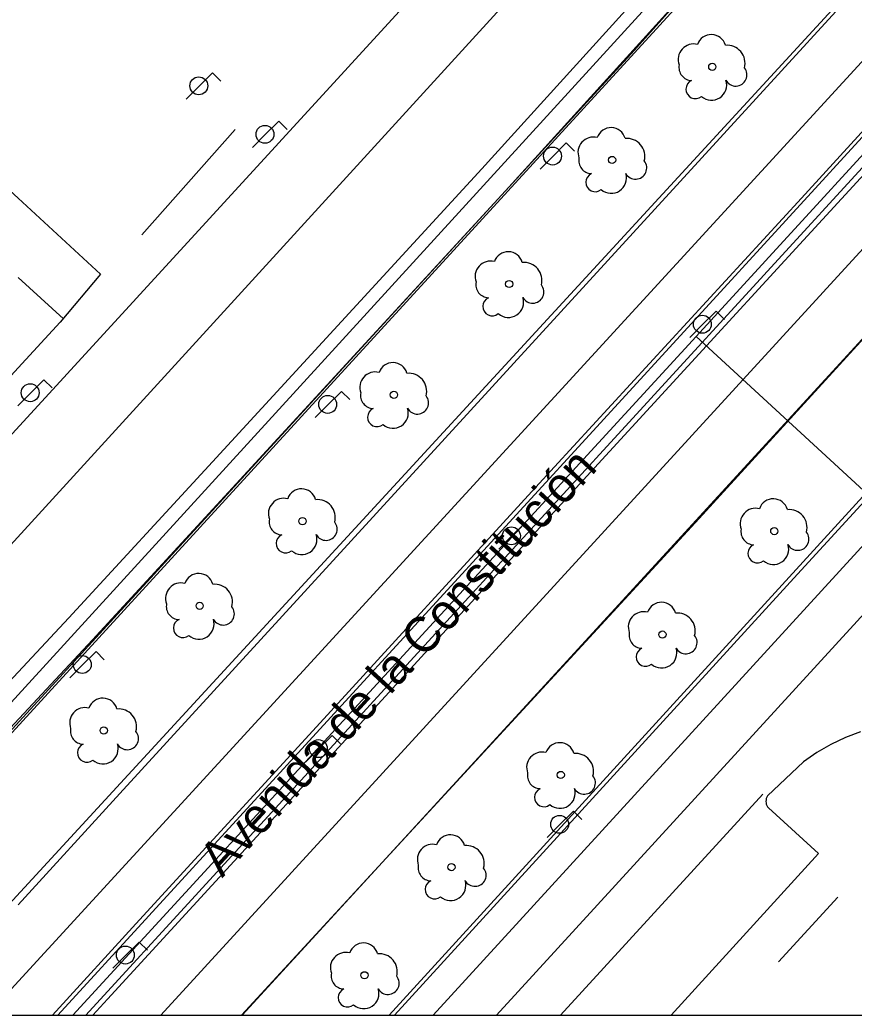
# Model space of a CAD drawing. Extents: x 282771 to 285132, y 4823109 to 4825496.
# Drawn here: x 283891.2 to 283950.5, y 4823109 to 4823179.8 of the extents above; entities that cross this region are included whole.
import ezdxf

# ---------------------------------------------------------------- set-up
doc = ezdxf.new("R2010")
doc.units = 0
for name, color, linetype in [('ACERA-BORDILLO', 7, 'Continuous'), ('ACERA-INTERIOR', 7, 'Continuous'), ('ARBOL', 7, 'Continuous'), ('BORDILLO', 7, 'Continuous'), ('CALLE-EJE', 7, 'Continuous'), ('CALLE-TEXTO', 7, 'Continuous'), ('CARRIL-BICI-AREA', 7, 'Continuous'), ('CARRIL-BICI-EJE', 7, 'Continuous'), ('Default', 7, 'Continuous'), ('EDIFICIO', 7, 'Continuous'), ('FAROLA', 7, 'Continuous'), ('MEDIANERA', 7, 'Continuous'), ('SENAL-VIARIA', 7, 'Continuous'), ('ZONA-VERDE', 7, 'Continuous')]:
    doc.layers.add(name, color=color, linetype=linetype)

msp = doc.modelspace()

# ---------------------------------------------------------------- linework, layer by layer
at = {"layer": 'ACERA-BORDILLO'}
for points in [[(283984.827, 4823248.855), (283984.358, 4823247.176), (283983.789, 4823245.753), (283983.02, 4823244.342), (283981.64, 4823242.802), (283978.955, 4823239.819), (283978.764, 4823239.702), (283978.471, 4823239.716), (283978.134, 4823239.863), (283977.753, 4823240.113), (283975.025, 4823242.49), (283884.411, 4823143.583)], [(284024.967, 4823225.896), (284025.114, 4823226.079), (284025.208, 4823226.251), (284025.275, 4823226.442), (284025.308, 4823226.645), (284025.307, 4823226.85), (284025.271, 4823227.049), (284025.205, 4823227.234), (284025.114, 4823227.399), (284024.998, 4823227.548), (284024.854, 4823227.682), (284024.685, 4823227.793), (284024.497, 4823227.876), (284024.298, 4823227.925), (284024.096, 4823227.939), (284023.901, 4823227.92), (284023.718, 4823227.873), (284020.15, 4823226.633), (284012.18, 4823222.053), (284009.06, 4823219.693), (284005.645, 4823216.782), (283939.52, 4823144.323), (283906.966, 4823109)], [(283917.841, 4823109), (283946.509, 4823140.374), (284024.998, 4823225.93)], [(283951, 4823129.163), (283949.92, 4823128.744), (283948.88, 4823128.244), (283947.88, 4823127.674), (283946.93, 4823127.024), (283944.37, 4823124.604), (283944.32, 4823124.514), (283944.29, 4823124.414), (283944.27, 4823124.314), (283944.26, 4823124.204), (283944.27, 4823124.104), (283944.29, 4823124.004), (283944.33, 4823123.904), (283944.37, 4823123.814), (283944.44, 4823123.734), (283948, 4823120.504), (283937.523, 4823109)]]:
    msp.add_lwpolyline(points, dxfattribs=at)
at = {"layer": 'ACERA-INTERIOR'}
for points in [[(283899.878, 4823164.519), (283906.515, 4823172)], [(283949.37, 4823117.394), (283945.15, 4823112.794)]]:
    msp.add_lwpolyline(points, dxfattribs=at)
at = {"layer": 'ARBOL'}
for centre in [(283940.45, 4823176.463), (283933.322, 4823169.84), (283926.001, 4823161.013), (283917.802, 4823153.127), (283911.301, 4823144.143), (283944.86, 4823143.433), (283903.988, 4823138.119), (283936.903, 4823136.072), (283897.166, 4823129.25), (283929.671, 4823126.084), (283921.895, 4823119.529), (283915.711, 4823111.834)]:
    msp.add_circle(centre, 0.255, dxfattribs=at)
for centre, radius, start, end in [((283940.38, 4823177.723), 1.038, 15.64228, 161.38435), ((283939.12, 4823176.993), 1.097, 75.4318, 200.55608), ((283941.51, 4823176.723), 1.272, 345.03273, 95.79925), ((283939.01, 4823176.423), 0.935, 168.59898, 268.13236), ((283942.12, 4823175.893), 0.797, 208.96246, 38.99103), ((283939.25, 4823174.873), 0.672, 113.73672, 309.4725), ((283940.39, 4823175.173), 1.086, 228.95447, 17.92796), ((283933.252, 4823171.1), 1.038, 15.64228, 161.38435), ((283931.992, 4823170.37), 1.097, 75.4318, 200.55608), ((283934.382, 4823170.1), 1.272, 345.03273, 95.79925), ((283931.882, 4823169.8), 0.935, 168.59898, 268.13236), ((283934.992, 4823169.27), 0.797, 208.96246, 38.99103), ((283932.122, 4823168.25), 0.672, 113.73672, 309.4725), ((283933.262, 4823168.55), 1.086, 228.95447, 17.92796), ((283925.931, 4823162.273), 1.038, 15.64228, 161.38435), ((283924.671, 4823161.543), 1.097, 75.4318, 200.55608), ((283927.061, 4823161.273), 1.272, 345.03273, 95.79925), ((283924.561, 4823160.973), 0.935, 168.59898, 268.13236), ((283927.671, 4823160.443), 0.797, 208.96246, 38.99103), ((283924.801, 4823159.423), 0.672, 113.73672, 309.4725), ((283925.941, 4823159.723), 1.086, 228.95447, 17.92796), ((283917.732, 4823154.387), 1.038, 15.64228, 161.38435), ((283916.472, 4823153.657), 1.097, 75.4318, 200.55608), ((283918.862, 4823153.387), 1.272, 345.03273, 95.79925), ((283916.362, 4823153.087), 0.935, 168.59898, 268.13236), ((283919.472, 4823152.557), 0.797, 208.96246, 38.99103), ((283916.602, 4823151.537), 0.672, 113.73672, 309.4725), ((283917.742, 4823151.837), 1.086, 228.95447, 17.92796), ((283911.231, 4823145.403), 1.038, 15.64228, 161.38435), ((283909.971, 4823144.673), 1.097, 75.4318, 200.55608), ((283912.361, 4823144.403), 1.272, 345.03273, 95.79925), ((283944.79, 4823144.693), 1.038, 15.64228, 161.38435), ((283943.53, 4823143.963), 1.097, 75.4318, 200.55608), ((283945.92, 4823143.693), 1.272, 345.03273, 95.79925), ((283909.861, 4823144.103), 0.935, 168.59898, 268.13236), ((283912.971, 4823143.573), 0.797, 208.96246, 38.99103), ((283943.42, 4823143.393), 0.935, 168.59898, 268.13236), ((283946.53, 4823142.863), 0.797, 208.96246, 38.99103), ((283910.101, 4823142.553), 0.672, 113.73672, 309.4725), ((283911.241, 4823142.853), 1.086, 228.95447, 17.92796), ((283943.66, 4823141.843), 0.672, 113.73672, 309.4725), ((283944.8, 4823142.143), 1.086, 228.95447, 17.92796), ((283902.658, 4823138.649), 1.097, 75.4318, 200.55608), ((283903.918, 4823139.379), 1.038, 15.64228, 161.38435), ((283905.048, 4823138.379), 1.272, 345.03273, 95.79925), ((283936.833, 4823137.332), 1.038, 15.64228, 161.38435), ((283902.548, 4823138.079), 0.935, 168.59898, 268.13236), ((283905.658, 4823137.549), 0.797, 208.96246, 38.99103), ((283935.573, 4823136.602), 1.097, 75.4318, 200.55608), ((283937.963, 4823136.332), 1.272, 345.03273, 95.79925), ((283902.788, 4823136.529), 0.672, 113.73672, 309.4725), ((283903.928, 4823136.829), 1.086, 228.95447, 17.92796), ((283935.463, 4823136.032), 0.935, 168.59898, 268.13236), ((283938.573, 4823135.502), 0.797, 208.96246, 38.99103), ((283935.703, 4823134.482), 0.672, 113.73672, 309.4725), ((283936.843, 4823134.782), 1.086, 228.95447, 17.92796), ((283897.096, 4823130.51), 1.038, 15.64228, 161.38435), ((283895.836, 4823129.78), 1.097, 75.4318, 200.55608), ((283898.226, 4823129.51), 1.272, 345.03273, 95.79925), ((283895.726, 4823129.21), 0.935, 168.59898, 268.13236), ((283898.836, 4823128.68), 0.797, 208.96246, 38.99103), ((283895.966, 4823127.66), 0.672, 113.73672, 309.4725), ((283897.106, 4823127.96), 1.086, 228.95447, 17.92796), ((283928.341, 4823126.614), 1.097, 75.4318, 200.55608), ((283929.601, 4823127.344), 1.038, 15.64228, 161.38435), ((283930.731, 4823126.344), 1.272, 345.03273, 95.79925), ((283928.231, 4823126.044), 0.935, 168.59898, 268.13236), ((283931.341, 4823125.514), 0.797, 208.96246, 38.99103), ((283928.471, 4823124.494), 0.672, 113.73672, 309.4725), ((283929.611, 4823124.794), 1.086, 228.95447, 17.92796), ((283921.825, 4823120.789), 1.038, 15.64228, 161.38435), ((283920.565, 4823120.059), 1.097, 75.4318, 200.55608), ((283922.955, 4823119.789), 1.272, 345.03273, 95.79925), ((283920.455, 4823119.489), 0.935, 168.59898, 268.13236), ((283923.565, 4823118.959), 0.797, 208.96246, 38.99103), ((283920.695, 4823117.939), 0.672, 113.73672, 309.4725), ((283921.835, 4823118.239), 1.086, 228.95447, 17.92796), ((283915.641, 4823113.094), 1.038, 15.64228, 161.38435), ((283914.381, 4823112.364), 1.097, 75.4318, 200.55608), ((283916.771, 4823112.094), 1.272, 345.03273, 95.79925), ((283914.271, 4823111.794), 0.935, 168.59898, 268.13236), ((283917.381, 4823111.264), 0.797, 208.96246, 38.99103), ((283914.511, 4823110.244), 0.672, 113.73672, 309.4725), ((283915.651, 4823110.544), 1.086, 228.95447, 17.92796)]:
    msp.add_arc(centre, radius, start, end, dxfattribs=at)
at = {"layer": 'BORDILLO'}
for points in [[(283871.998, 4823109), (283916.811, 4823157.903), (283934.68, 4823177.393), (283947.95, 4823192.283), (283978.48, 4823225.343), (283986.08, 4823234.032), (283996.207, 4823245.061)], [(283893.529, 4823109), (283899.702, 4823115.783), (283912.305, 4823129.509), (283927.876, 4823146.537), (283946.79, 4823167.121), (283962.835, 4823184.69), (283976.56, 4823199.663), (283996.966, 4823222.047), (284003.508, 4823228.919), (284003.691, 4823229.025), (284005.101, 4823227.68), (283980.855, 4823201.135), (283963.692, 4823182.392), (283946.933, 4823164.136), (283930.471, 4823146.206), (283913.85, 4823128.041), (283897.431, 4823110.126), (283896.397, 4823109)], [(283954.91, 4823186.603), (283939.7, 4823169.983), (283898.301, 4823124.774), (283891.081, 4823116.834)]]:
    msp.add_lwpolyline(points, dxfattribs=at)
at = {"layer": 'CALLE-EJE'}
for points in [[(283939.31, 4823157.283), (283997.701, 4823221.043), (284014.388, 4823238.163)], [(283894.963, 4823109), (283939.31, 4823157.283)], [(283991.752, 4823109), (283939.31, 4823157.283)]]:
    msp.add_lwpolyline(points, dxfattribs=at)
at = {"layer": 'CARRIL-BICI-AREA'}
for points in [[(283981.803, 4823255.098), (283978.254, 4823246.945), (283977.963, 4823246.117), (283977.793, 4823245.224), (283977.761, 4823244.294), (283977.875, 4823243.358), (283978.134, 4823242.452), (283978.527, 4823241.607), (283979.031, 4823240.851), (283979.621, 4823240.202), (283980.63, 4823239.243), (283984.45, 4823235.612), (283983.704, 4823234.807), (283976.777, 4823226.889), (283964.668, 4823214.046), (283951.896, 4823199.945), (283946.142, 4823193.592), (283939.611, 4823186.382), (283924.046, 4823169.198), (283904.894, 4823148.356), (283894.675, 4823137.258), (283892.04, 4823134.438), (283884.605, 4823126.478)], [(283874.869, 4823112.031), (283881.491, 4823119.774), (283886.286, 4823124.908), (283893.721, 4823132.868), (283896.361, 4823135.693), (283906.586, 4823146.798), (283925.746, 4823167.648), (283941.315, 4823184.838), (283953.6, 4823198.401), (283966.357, 4823212.485), (283978.48, 4823225.343), (283985.335, 4823233.177), (283987.319, 4823235.517), (283980.962, 4823241.592), (283980.236, 4823242.528), (283979.805, 4823243.694), (283979.752, 4823244.935), (283980.058, 4823246.08), (283983.321, 4823253.576)]]:
    msp.add_lwpolyline(points, dxfattribs=at)
at = {"layer": 'CARRIL-BICI-EJE'}
msp.add_lwpolyline([(284200.857, 4823533.004), (284129.24, 4823405.479), (284127.582, 4823403.82), (284125.509, 4823402.956), (284123.678, 4823402.576), (284122.02, 4823402.195), (284009.854, 4823279.779), (284003.872, 4823269.705), (284003.003, 4823268.955), (284002.056, 4823268.5), (284000.338, 4823268.5), (283996.903, 4823268.5), (283995.66, 4823268.184), (283994.909, 4823267.928), (283994.258, 4823267.355), (283983.558, 4823256.55), (283982.946, 4823255.523), (283978.781, 4823245.646), (283978.781, 4823244.224), (283979.195, 4823242.664), (283979.649, 4823241.636), (283980.36, 4823240.807), (283985.868, 4823235.592), (283870.226, 4823109)], dxfattribs=at)
at = {"layer": 'Default'}
msp.add_lwpolyline([(282771.5, 4823109), (285130.1, 4823109), (285130.1, 4825495.5)], dxfattribs=at)
at = {"layer": 'EDIFICIO'}
msp.add_lwpolyline([(283878.241, 4823178.933), (283891.081, 4823167.113), (283896.931, 4823161.723), (283894.071, 4823158.303), (283891.081, 4823155.043), (283880.001, 4823142.943), (283879.851, 4823143.083), (283863.861, 4823157.713), (283869.241, 4823163.593), (283873.611, 4823159.353), (283877.201, 4823163.383), (283872.701, 4823167.373), (283874.631, 4823169.483), (283871.851, 4823172.053), (283878.241, 4823178.933)], dxfattribs=at)
at = {"layer": 'FAROLA'}
for p, q in [((283904.904, 4823176.044), (283903.964, 4823175.114)), ((283905.494, 4823175.454), (283904.904, 4823176.044)), ((283903.964, 4823175.114), (283903.034, 4823174.174)), ((283909.613, 4823172.592), (283908.673, 4823171.662)), ((283910.203, 4823172.002), (283909.613, 4823172.592)), ((283908.673, 4823171.662), (283907.743, 4823170.722)), ((283930.067, 4823171.046), (283929.127, 4823170.116)), ((283930.657, 4823170.456), (283930.067, 4823171.046)), ((283929.127, 4823170.116), (283928.197, 4823169.176)), ((283940.722, 4823159.081), (283939.782, 4823158.151)), ((283941.312, 4823158.491), (283940.722, 4823159.081)), ((283939.782, 4823158.151), (283938.852, 4823157.211)), ((283892.912, 4823154.207), (283891.972, 4823153.277)), ((283893.502, 4823153.617), (283892.912, 4823154.207)), ((283891.972, 4823153.277), (283891.042, 4823152.337)), ((283914.074, 4823153.377), (283913.134, 4823152.447)), ((283914.664, 4823152.787), (283914.074, 4823153.377)), ((283913.134, 4823152.447), (283912.204, 4823151.507)), ((283927.14, 4823144.023), (283926.2, 4823143.093)), ((283927.73, 4823143.433), (283927.14, 4823144.023)), ((283926.2, 4823143.093), (283925.27, 4823142.153)), ((283896.615, 4823134.87), (283895.675, 4823133.94)), ((283897.205, 4823134.28), (283896.615, 4823134.87)), ((283895.675, 4823133.94), (283894.745, 4823133)), ((283913.41, 4823128.89), (283912.47, 4823127.96)), ((283914, 4823128.3), (283913.41, 4823128.89)), ((283912.47, 4823127.96), (283911.54, 4823127.02)), ((283930.571, 4823123.504), (283929.631, 4823122.574)), ((283931.161, 4823122.914), (283930.571, 4823123.504)), ((283929.631, 4823122.574), (283928.701, 4823121.634)), ((283899.68, 4823114.2), (283898.74, 4823113.27)), ((283900.27, 4823113.61), (283899.68, 4823114.2)), ((283898.74, 4823113.27), (283897.81, 4823112.33))]:
    msp.add_line(p, q, dxfattribs=at)
for centre in [(283903.924, 4823175.114), (283908.633, 4823171.662), (283929.087, 4823170.116), (283939.742, 4823158.151), (283891.932, 4823153.277), (283913.094, 4823152.447), (283926.16, 4823143.093), (283895.635, 4823133.94), (283912.43, 4823127.96), (283929.591, 4823122.574), (283898.7, 4823113.27)]:
    msp.add_circle(centre, 0.637, dxfattribs=at)
at = {"layer": 'MEDIANERA'}
msp.add_lwpolyline([(283894.291, 4823158.543), (283891.081, 4823161.473)], dxfattribs=at)
at = {"layer": 'SENAL-VIARIA'}
for points in [[(283978.664, 4823238.991), (283889.016, 4823140.787)], [(283888.897, 4823109), (283890.327, 4823110.56), (283994.418, 4823224.115)], [(283901.231, 4823109), (284001.931, 4823218.969)], [(284010.891, 4823207.687), (283920.585, 4823109)], [(284013.346, 4823205.441), (283925.096, 4823109)], [(283944.039, 4823124.716), (283929.658, 4823109)]]:
    msp.add_lwpolyline(points, dxfattribs=at)
at = {"layer": 'ZONA-VERDE'}
for p, q in [((283987.197, 4823234.555), (283875.004, 4823112.034)), ((283998.818, 4823223.576), (283893.889, 4823109)), ((283895.889, 4823109), (283999.876, 4823222.518)), ((284005.642, 4823216.589), (283907.017, 4823109)), ((283883.16, 4823109), (283980.483, 4823214.778)), ((283917.476, 4823109), (284010.9, 4823211.363)), ((283893.889, 4823109), (283895.889, 4823109)), ((283907.017, 4823109), (283917.476, 4823109))]:
    msp.add_line(p, q, dxfattribs=at)

# ---------------------------------------------------------------- texts
at = {"layer": 'CALLE-TEXTO'}
msp.add_text('Avenida de la Constitución', height=2.5, rotation=47.43285, dxfattribs=at).set_placement((283905.584, 4823118.715))

doc.saveas('drawing.dxf')
